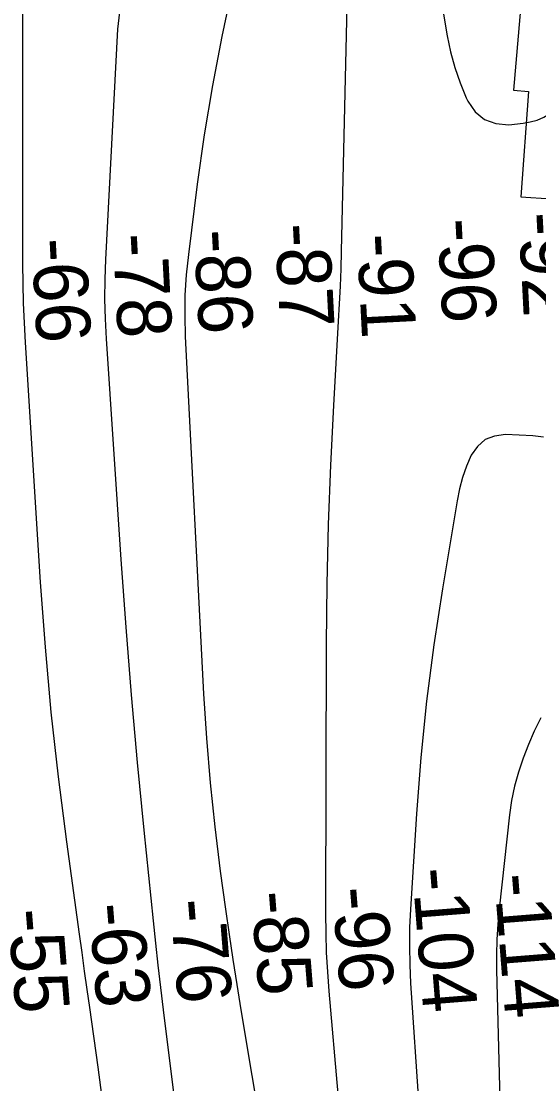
# Model space of a CAD drawing. Extents: x 3392644 to 3430565, y 576657 to 602123.
# Drawn here: x 3402813 to 3403450, y 589627 to 590935 of the extents above; entities that cross this region are included whole.
import ezdxf

# ---------------------------------------------------------------- set-up
doc = ezdxf.new("R2010")
doc.units = 0
for name, color, linetype in [('V-RIVR-RANG', 7, 'Continuous'), ('V-RRAP-RVMT', 7, 'Continuous'), ('V-TOPO-MAJR', 7, 'Continuous'), ('V-TOPO-MINR', 7, 'Continuous')]:
    doc.layers.add(name, color=color, linetype=linetype)

msp = doc.modelspace()

# ---------------------------------------------------------------- linework, layer by layer
at = {"layer": 'V-RRAP-RVMT'}
msp.add_lwpolyline([(3403429.3, 590974.6), (3403418.4, 590850.4), (3403436.8, 590848.9), (3403427.6, 590719.3), (3403465, 590716.8), (3403458.1, 590587.3), (3403474.3, 590586.4), (3403469.8, 590456.8), (3403521.5, 590455), (3403519.4, 590341.5), (3403565.5, 590340.7), (3403564.2, 590306.8), (3403541.3, 590306.4), (3403543.4, 590181.4), (3403540.9, 590181.4), (3403543.4, 590041.4), (3403570.7, 590041.9), (3403567.1, 589940.2)], dxfattribs=at)
at = {"layer": 'V-TOPO-MAJR'}
for points in [[(3403315.5, 591044.8), (3403336.9, 590917.6), (3403341, 590897.9), (3403346.1, 590878.5), (3403352.7, 590859.6), (3403360.3, 590841), (3403362.1, 590836.9), (3403371.5, 590824), (3403382.7, 590814.3), (3403396.8, 590809.5), (3403412.7, 590808), (3403430.3, 590809.9), (3403439.1, 590811.4), (3403447.6, 590813.8), (3403455.8, 590817.4), (3403463.6, 590821.7), (3403470.9, 590827.1), (3403477.6, 590832.9), (3403483.7, 590839.5), (3403489.2, 590846.6), (3403509.7, 590876), (3403524.5, 590898.6), (3403538.3, 590921.7), (3403550.7, 590945.6)], [(3403455.2, 590423.4), (3403448.8, 590424.3), (3403442.4, 590424.9), (3403408.5, 590426.6), (3403395.3, 590424.8), (3403383.6, 590420.4), (3403374.3, 590412.1), (3403366.5, 590401.3), (3403360.8, 590387.7), (3403355.9, 590373.8), (3403352.2, 590359.6), (3403349.1, 590345.1), (3403331, 590236.7), (3403320.5, 590167.7), (3403311.4, 590098.5), (3403304.5, 590029.1), (3403299.1, 589959.6), (3403291.7, 589842.5), (3403290.7, 589819.7), (3403290.3, 589796.9), (3403290.8, 589774), (3403291.8, 589751.2), (3403301.9, 589600.2)]]:
    msp.add_lwpolyline(points, dxfattribs=at)
at = {"layer": 'V-TOPO-MINR'}
for points in [[(3402814.7, 591296.8), (3402814.4, 590636.9), (3402814.7, 590612.7), (3402815.2, 590588.4), (3402816.2, 590564.2), (3402817.5, 590540), (3402836.2, 590245), (3402842.2, 590164.9), (3402849.3, 590084.9), (3402858.2, 590005.1), (3402868.3, 589925.4), (3402884, 589811.4), (3402887.1, 589788.8), (3402890.2, 589766.2), (3402893.3, 589743.6), (3402896.5, 589721.1), (3402906.8, 589647.7), (3402914.7, 589588.4)], [(3403218.6, 591184.8), (3403206.4, 590652.2), (3403205.8, 590630.6), (3403205.1, 590609.1), (3403204.1, 590587.6), (3403202.9, 590566), (3403196.9, 590462.4), (3403193.2, 590389.1), (3403190.4, 590315.8), (3403188.7, 590242.4), (3403187.9, 590168.9), (3403187.1, 589836.9), (3403187.4, 589813), (3403188.1, 589789.1), (3403189.4, 589765.2), (3403191.2, 589741.3), (3403202.2, 589615.2)], [(3403072.4, 590976.9), (3403059.5, 590916.8), (3403047.9, 590856.4), (3403038, 590795.7), (3403029.3, 590734.8), (3403018.4, 590648.4), (3403015.8, 590623.2), (3403014.2, 590598), (3403013.9, 590572.8), (3403014.6, 590547.5), (3403037, 590107.5), (3403040.5, 590052.7), (3403045, 589998), (3403050.8, 589943.5), (3403057.6, 589889), (3403064.1, 589842.2), (3403068.5, 589811.3), (3403073.1, 589780.3), (3403078, 589749.4), (3403083, 589718.5), (3403096.6, 589637.7), (3403108.4, 589566.4)], [(3402935.4, 590960.5), (3402931.3, 590925.5), (3402916.4, 590642.2), (3402915.6, 590617.7), (3402915.3, 590593.3), (3402916, 590568.9), (3402917.2, 590544.5), (3402935.4, 590272.7), (3402941.5, 590189.3), (3402948.1, 590106), (3402955.5, 590022.7), (3402963.6, 589939.5), (3402974.9, 589827.9), (3402977.8, 589800.5), (3402980.8, 589773.2), (3402984, 589745.9), (3402987.3, 589718.6), (3403002.4, 589596.4)], [(3403452, 590077.7), (3403444.1, 590061.5), (3403436.9, 590045), (3403430.2, 590028.2), (3403424.5, 590011.1), (3403419.7, 589993.8), (3403416.2, 589976.2), (3403413.6, 589958.4), (3403400.8, 589842.5), (3403399.1, 589823.8), (3403397.9, 589805.1), (3403397.5, 589786.3), (3403397.6, 589767.5), (3403405.7, 589447.1)]]:
    msp.add_lwpolyline(points, dxfattribs=at)

# ---------------------------------------------------------------- texts
at = {"layer": 'V-RIVR-RANG'}
for s, rotation, p in [('-92', 272.9456, (3403424.5, 590699.3)), ('-87', 272.9456, (3403124.8, 590685.7)), ('-96', 272.9456, (3403324.8, 590691.8)), ('-78', 272.9456, (3402925.2, 590673.3)), ('-86', 272.9456, (3403025.1, 590678.1)), ('-91', 272.9456, (3403225.6, 590672.9)), ('-66', 272.9456, (3402825.4, 590667.3)), ('-104', 274.5376, (3403293.6, 589891.9)), ('-114', 274.5376, (3403394.4, 589884.8)), ('-85', 274.5376, (3403095.2, 589863.1)), ('-96', 274.5376, (3403195.1, 589868.2)), ('-63', 274.5376, (3402895.8, 589848.3)), ('-76', 274.5376, (3402995.7, 589853.3)), ('-55', 274.5376, (3402796, 589841.2))]:
    msp.add_text(s, height=67, rotation=rotation, dxfattribs=at).set_placement(p)

doc.saveas('drawing.dxf')
